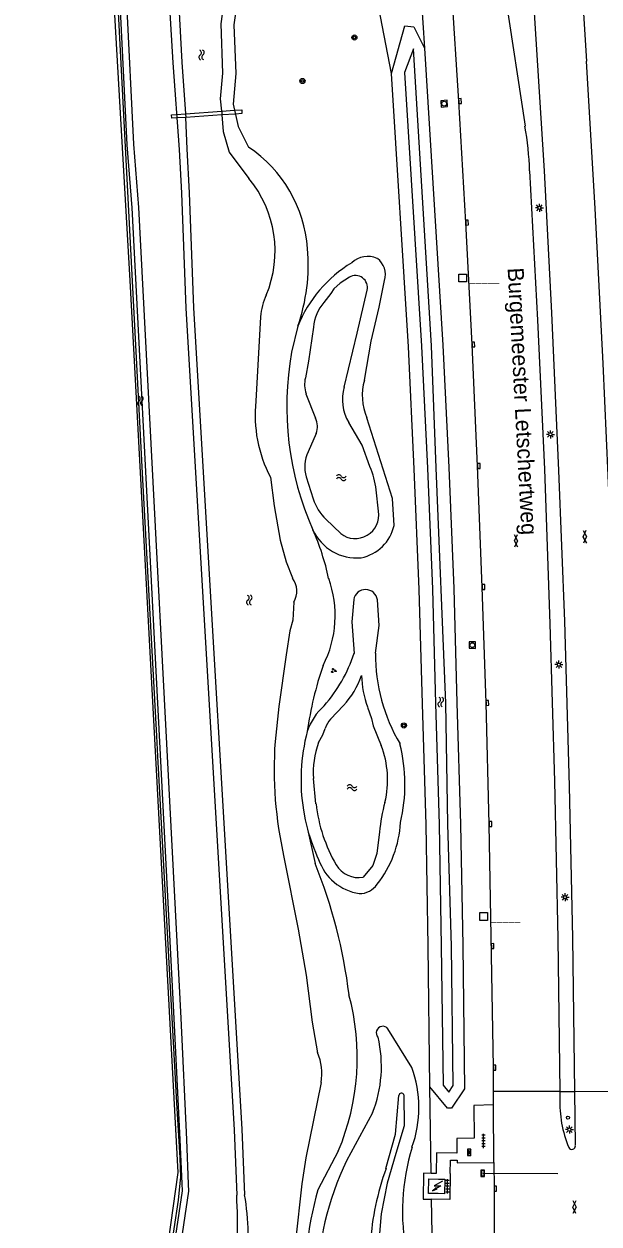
# Model space of a CAD drawing. Extents: x 124000 to 128010, y 398999 to 403000.
# Drawn here: x 126302.8 to 126392.7, y 400427 to 400614.4 of the extents above; entities that cross this region are included whole.
import ezdxf

# ---------------------------------------------------------------- set-up
doc = ezdxf.new("R2010")
doc.units = 0
for name, color, linetype in [('gg-anno-openbare ruimte label', 7, 'Continuous'), ('gg-bbg-lage trafo', 7, 'Continuous'), ('gg-knt-BGT kruinlijn', 7, 'Continuous'), ('gg-knt-bovenkant onderkant talud', 7, 'Continuous'), ('gg-knt-verharding', 7, 'Continuous'), ('gg-knt-verharding nz', 7, 'Continuous'), ('gg-kntw-bovenkant insteek waterloop', 7, 'Continuous'), ('gg-kntw-waterlijn', 7, 'Continuous'), ('gg-kwrk-kunstwerk niveau 01', 7, 'Continuous'), ('gt-grn-groengrens', 7, 'Continuous'), ('gt-grn-weggrens', 7, 'Continuous'), ('gt-knt-lijn portaal', 7, 'Continuous'), ('gt-symb-boom', 7, 'Continuous'), ('gt-symb-gesloten verharding', 7, 'Continuous'), ('gt-symb-groenvak', 7, 'Continuous'), ('gt-symb-hm paal', 7, 'Continuous'), ('gt-symb-kolk', 7, 'Continuous'), ('gt-symb-lichtmast', 7, 'Continuous'), ('gt-symb-rioolschacht', 7, 'Continuous'), ('gt-symb-tegel verharding', 7, 'Continuous'), ('gt-symb-trafo symbool', 7, 'Continuous'), ('gt-symb-verkeersregelinstallatiekast', 7, 'Continuous'), ('gt-symb-verkeersregelinstallatiepaal', 7, 'Continuous'), ('gt-symb-watersymbool', 7, 'Continuous'), ('gt-symb-wegwijzer', 7, 'Continuous'), ('gx-grn-maaiveld', 7, 'Continuous')]:
    doc.layers.add(name, color=color, linetype=linetype)

# ---------------------------------------------------------------- blocks, each defined once
blk = doc.blocks.new('gt0-VIPAAL')
at = {"layer": 'gt-symb-verkeersregelinstallatiepaal'}
blk.add_circle((0, 0), 0.25, dxfattribs=at)
blk = doc.blocks.new('gt0-LMAST')
at = {"layer": 'gt-symb-lichtmast'}
for p, q in [((-0.18, 0.17), (-0.45, 0.44)), ((-0.01, 0.25), (-0.01, 0.62)), ((0.17, 0.17), (0.44, 0.44)), ((-0.26, 0), (-0.63, 0)), ((-0.18, -0.18), (-0.45, -0.45)), ((-0.01, -0.25), (-0.01, -0.63)), ((0.44, -0.45), (0.17, -0.18)), ((0.24, 0), (0.62, 0))]:
    blk.add_line(p, q, dxfattribs=at)
blk.add_circle((-0.01, 0), 0.25, dxfattribs=at)
blk = doc.blocks.new('gt0-GESVH1')
at = {"layer": 'gt-symb-gesloten verharding'}
for p, q in [((-0.99, -0.26), (0.01, 0.24)), ((0.01, -0.26), (-0.99, 0.24)), ((0.01, 0.24), (1.01, -0.26)), ((1.01, 0.24), (0.01, -0.26))]:
    blk.add_line(p, q, dxfattribs=at)
blk = doc.blocks.new('gt0-KOLK')
at = {"layer": 'gt-symb-kolk'}
blk.add_lwpolyline([(0, 0), (0.38, 0), (0.38, 0.4), (-0.38, 0.4), (-0.38, 0), (0, 0)], dxfattribs=at)
blk = doc.blocks.new('gt0-TEG1')
at = {"layer": 'gt-symb-tegel verharding'}
for p, q in [((-1.12, 0), (1.12, 0)), ((-0.9, -0.25), (-0.9, 0.25)), ((-0.45, -0.25), (-0.45, 0.25)), ((0, -0.25), (0, 0.25)), ((0.45, -0.25), (0.45, 0.25)), ((0.9, -0.25), (0.9, 0.25))]:
    blk.add_line(p, q, dxfattribs=at)
blk = doc.blocks.new('gt0-HSP')
at = {"layer": 'gt-symb-trafo symbool'}
for points in [[(0.77, 0.75), (-0.53, 0), (0.47, 0), (-0.83, -0.75)], [(-0.22, -0.24), (-0.83, -0.75), (-0.08, -0.48)]]:
    blk.add_lwpolyline(points, dxfattribs=at)
blk = doc.blocks.new('gt0-WW')
at = {"layer": 'gt-symb-wegwijzer'}
blk.add_lwpolyline([(-0.5, 0.3), (-0.5, -0.29), (0.5, -0.29), (0.5, 0.3), (-0.5, 0.3)], dxfattribs=at)
blk.add_lwpolyline([(-0.42, -0.21), (0.42, -0.21), (0.42, 0.21), (-0.42, 0.21)], close=True, dxfattribs=at)
blk = doc.blocks.new('gt0-VRIKST')
at = {"layer": 'gt-symb-verkeersregelinstallatiekast'}
for p, q in [((-0.5, -0.25), (0.5, 0.25)), ((-0.5, 0.25), (0.5, -0.25))]:
    blk.add_line(p, q, dxfattribs=at)
blk.add_lwpolyline([(0.5, 0.25), (-0.5, 0.25), (-0.5, -0.25), (0.5, -0.25)], close=True, dxfattribs=at)
blk = doc.blocks.new('gt0-BOOM')
at = {"layer": 'gt-symb-boom'}
for radius in [0.4, 0.2]:
    blk.add_circle((0, 0), radius, dxfattribs=at)
blk = doc.blocks.new('gt0-WA')
at = {"layer": 'gt-symb-watersymbool'}
for centre, start, end in [((-0.32, 0.02), 28.0725, 151.9275), ((0.43, 0.42), 208.0725, 331.9275), ((-0.32, -0.43), 28.0725, 151.9275), ((0.43, -0.03), 208.0725, 331.9275)]:
    blk.add_arc(centre, 0.425, start, end, dxfattribs=at)
blk = doc.blocks.new('gt0-RS')
at = {"layer": 'gt-symb-rioolschacht'}
blk.add_lwpolyline([(-0.5, -0.5), (0.5, -0.5), (0.5, 0.5), (-0.5, 0.5)], close=True, dxfattribs=at)
blk.add_circle((0, 0), 0.375, dxfattribs=at)
blk = doc.blocks.new('gt0-HMpaal')
at = {"layer": 'gt-symb-hm paal'}
blk.add_lwpolyline([(-0.6, 0.6), (0.6, 0.6), (0.6, -0.6), (-0.6, -0.6)], close=True, dxfattribs=at)
blk = doc.blocks.new('gt0-GRVAK')
at = {"layer": 'gt-symb-groenvak'}
for p, q in [((-0.11, 0.19), (-0.23, 0.24)), ((-0.18, 0.15), (0.09, 0.15)), ((-0.09, 0.21), (-0.16, 0.32)), ((-0.05, 0.21), (-0.05, 0.39)), ((0, 0.21), (0.06, 0.32)), ((0.01, 0.19), (0.13, 0.24)), ((0.26, -0.05), (0.2, 0.06)), ((0.3, -0.05), (0.3, 0.13)), ((0.35, -0.05), (0.41, 0.06)), ((-0.25, -0.23), (-0.36, -0.18)), ((-0.32, -0.26), (-0.05, -0.26)), ((-0.23, -0.21), (-0.29, -0.1)), ((-0.18, -0.2), (-0.18, -0.02)), ((-0.14, -0.21), (-0.07, -0.1)), ((-0.12, -0.23), (0, -0.18)), ((0.24, -0.07), (0.12, -0.02)), ((0.17, -0.11), (0.44, -0.11)), ((0.37, -0.07), (0.49, -0.02))]:
    blk.add_line(p, q, dxfattribs=at)

msp = doc.modelspace()

# ---------------------------------------------------------------- linework, layer by layer
at = {"layer": 'gg-bbg-lage trafo'}
msp.add_lwpolyline([(126368.53, 400431.7), (126367.53, 400431.75), (126366.02, 400431.74), (126366.07, 400434.04), (126367.58, 400433.97), (126368.57, 400434), (126368.53, 400431.7)], dxfattribs=at)
at = {"layer": 'gg-knt-BGT kruinlijn'}
for points in [[(126362.17, 400447.16), (126362.23, 400442.3), (126360.89, 400438), (126359.55, 400433.37), (126358.61, 400428.59), (126357.44, 400414.49), (126358.2, 400404.59), (126358.57, 400393.11), (126358.5, 400384.17), (126357.54, 400376), (126356.8, 400365.23), (126357.78, 400342.87), (126357.05, 400327.32), (126356.43, 400319.17), (126356.11, 400308.3), (126356.4, 400293.3), (126355.73, 400280.32), (126355.21, 400268.13), (126354.95, 400256.39), (126354.83, 400249.34), (126355.05, 400242.81)], [(126359.37, 400435.65), (126360.84, 400441.01), (126361.4, 400447.04)]]:
    msp.add_lwpolyline(points, dxfattribs=at)
for centre, radius, start, end in [((126361.79, 400447.05), 0.397, 16.3106, 181.5136), ((126399.2, 400421.21), 42.36, 160.0715, 176.2512)]:
    msp.add_arc(centre, radius, start, end, dxfattribs=at)
at = {"layer": 'gg-knt-bovenkant onderkant talud'}
for p, q in [((126363.41, 400451.44), (126359.68, 400457.49)), ((126357.26, 400444.34), (126353.22, 400436.85))]:
    msp.add_line(p, q, dxfattribs=at)
for centre, radius, start, end in [((126358.88, 400456.84), 1.03, 38.8909, 221.9062), ((126339.02, 400451.61), 19.64, 338.2768, 13.4004), ((126346.34, 400445.16), 18.18, 340.1057, 20.1794), ((126396.59, 400428.93), 34.64, 163.1331, 190.9372), ((126394.03, 400416.99), 45.39, 154.0494, 179.6691)]:
    msp.add_arc(centre, radius, start, end, dxfattribs=at)
at = {"layer": 'gg-knt-verharding'}
for p, q in [((126389.92, 400620.85), (126390.72, 400608.61)), ((126377.8, 400620.06), (126381.1, 400598.46)), ((126376.18, 400445.58), (126376.17, 400447.66)), ((126386.54, 400447.7), (126386.55, 400446.65)), ((126388.99, 400439.23), (126388.88, 400447.71)), ((126376.24, 400436.6), (126376.18, 400445.58)), ((126367.23, 400434.89), (126366.45, 400434.9))]:
    msp.add_line(p, q, dxfattribs=at)
for points in [[(126376.17, 400447.66), (126376.15, 400451.41), (126375.51, 400489.46), (126375.01, 400508.38), (126374.42, 400526.47), (126373.69, 400545.38), (126372.82, 400564.35), (126371.85, 400583.39), (126370.75, 400602.37), (126369.66, 400619.52)], [(126388.88, 400447.71), (126388.59, 400471.67), (126388.06, 400495.39), (126387.31, 400521.17), (126386.4, 400544.69), (126385.3, 400569.3), (126384.15, 400591.49), (126382.3, 400620.35)], [(126395.85, 400466.15), (126396.1, 400466.19), (126395.76, 400490.39), (126395.13, 400514.24), (126394.36, 400538.05), (126393.31, 400561.41), (126392.05, 400585.59), (126390.72, 400608.61)], [(126381.82, 400591.48), (126383.04, 400568.18), (126384.12, 400544.9), (126384.99, 400520.71), (126385.73, 400496.18), (126386.22, 400471.6), (126386.54, 400447.7)], [(126376.18, 400445.58), (126373.12, 400445.5), (126373.14, 400440.41), (126370.46, 400440.36), (126370.46, 400438.06)], [(126370.46, 400438.06), (126367.29, 400438.12), (126367.23, 400434.89)], [(126369.42, 400434.86), (126369.46, 400436.96), (126370.47, 400436.94)], [(126370.47, 400436.94), (126370.47, 400436.57), (126376.24, 400436.6)], [(126376.24, 400436.6), (126376.26, 400432.51), (126376.26, 400414.45), (126376.23, 400407.8)], [(126366.45, 400434.9), (126365.22, 400434.92), (126365.17, 400430.89), (126366.51, 400430.86)], [(126369.42, 400434.86), (126369.34, 400430.8), (126366.51, 400430.86)]]:
    msp.add_lwpolyline(points, dxfattribs=at)
for centre, radius, start, end in [((126329.31, 400589.54), 52.55, 2.1184, 9.7818), ((126404.74, 400445.94), 18.2, 177.7433, 202.5385), ((126388.43, 400439.19), 0.554, 284.1894, 3.5294), ((126388.43, 400439.19), 0.554, 205.016, 284.1759)]:
    msp.add_arc(centre, radius, start, end, dxfattribs=at)
at = {"layer": 'gg-knt-verharding nz'}
msp.add_line((126386.54, 400447.7), (126388.88, 400447.71), dxfattribs=at)
at = {"layer": 'gg-kntw-bovenkant insteek waterloop'}
for p, q in [((126345.59, 400567.21), (126344.6, 400563.14)), ((126347.11, 400488.67), (126348.28, 400483.28)), ((126351.92, 400438.39), (126348.7, 400432.33))]:
    msp.add_line(p, q, dxfattribs=at)
for points in [[(126328.52, 400433.19), (126328.27, 400440.2), (126327.34, 400459.13), (126320.74, 400585.78), (126319.98, 400595.63), (126317.78, 400639.86), (126317.72, 400645.79), (126318.62, 400648.47), (126317.84, 400649.34)], [(126326.28, 400620.15), (126331.3, 400623.85), (126335.77, 400619.23), (126336.07, 400617.5), (126335.61, 400614.31), (126335.89, 400606.7), (126335.48, 400601.92), (126336.27, 400598.4), (126337.91, 400595.18)], [(126325.56, 400617.06), (126326.05, 400608.35), (126327.04, 400594.83), (126327.41, 400588.01), (126328.09, 400570.05), (126335.63, 400441.72), (126336.04, 400431.52)], [(126360.23, 400606.7), (126362.31, 400614.12), (126363.72, 400613.97), (126365.39, 400610.65)], [(126365.39, 400610.65), (126368.26, 400564.27), (126369.19, 400545.17), (126369.98, 400526.27), (126370.46, 400508.38), (126371.03, 400489.46), (126371.36, 400470.44), (126371.65, 400448.08), (126369.6, 400445.1), (126369, 400445.09), (126366.24, 400448.42)], [(126366.24, 400448.42), (126365.96, 400470.36), (126365.63, 400489.33), (126365.06, 400508.22), (126364.58, 400526.1), (126363.8, 400544.92), (126362.87, 400563.97), (126360.23, 400606.7)], [(126356, 400558.79), (126357.08, 400564.89), (126358.3, 400570.2), (126359.13, 400574.36)], [(126360.64, 400536.07), (126360.41, 400540.3), (126356.4, 400552.93)], [(126354.33, 400524.54), (126354.01, 400521.05), (126354.39, 400516.12)], [(126357.73, 400516.14), (126358.33, 400520.46), (126358.04, 400524.49)], [(126346.47, 400491.62), (126346.75, 400490.14), (126347.11, 400488.67)], [(126327.01, 400421.58), (126328.56, 400432.11), (126328.52, 400433.19)]]:
    msp.add_lwpolyline(points, dxfattribs=at)
for centre, radius, start, end in [((126326.24, 400577.82), 20.92, 4.2254, 56.0955), ((126318.23, 400576.8), 28.99, 340.6783, 5.0531), ((126356.54, 400574.41), 3.71, 66.6, 132.9964), ((126356.1, 400575.29), 3.17, 342.9626, 52.6569), ((126364.71, 400559.49), 20.62, 121.2397, 158.0087), ((126391.61, 400554.72), 47.75, 169.8479, 203.8524), ((126364.41, 400556.41), 8.74, 164.2164, 203.4753), ((126354.78, 400538.54), 7.52, 204.5272, 275.5309), ((126313.86, 400520.09), 37.36, 11.9441, 24.2181), ((126354.12, 400537.6), 6.7, 281.9225, 346.8151), ((126334.4, 400522.02), 17.03, 332.831, 19.8922), ((126356.18, 400524.21), 1.88, 8.2698, 170.1259), ((126332.19, 400523.37), 23.34, 318.6446, 341.914), ((126385.05, 400515.93), 27.32, 179.5522, 210.7219), ((126400.29, 400496.59), 53.72, 160.8136, 172.1606), ((126356.07, 400500.88), 9.5, 131.9477, 161.3317), ((126375.58, 400496.37), 29.49, 165.1758, 189.2751), ((126336.24, 400495.65), 26.09, 346.826, 14.0148), ((126344.5, 400490.69), 17.18, 321.7366, 356.6874), ((126375.5, 400496.34), 29.41, 195.1199, 204.9666), ((126274.14, 400453.12), 80.04, 6.9362, 22.1329), ((126356.42, 400486.5), 8, 198.7588, 261.1773), ((126355.28, 400481.83), 3.23, 268.3485, 326.7473), ((126317.26, 400453.02), 37.62, 337.1114, 15.0535), ((126252.09, 400426.95), 84.07, 353.3001, 3.1139), ((126412.26, 400415.24), 65.82, 164.953, 181.2873)]:
    msp.add_arc(centre, radius, start, end, dxfattribs=at)
at = {"layer": 'gg-kntw-waterlijn'}
for p, q in [((126328.06, 400600.39), (126328.09, 400599.84)), ((126333.7, 400600.8), (126333.74, 400600.22)), ((126339.78, 400568.7), (126339.04, 400555.49)), ((126346.87, 400556.64), (126348.33, 400552.87)), ((126348.47, 400550.46), (126347.2, 400547.6)), ((126346.88, 400543.68), (126347.97, 400540.25)), ((126358.2, 400538.31), (126357.82, 400541.68)), ((126349.99, 400537.07), (126352.29, 400534.84)), ((126350.72, 400505.84), (126352.75, 400507.99)), ((126348.43, 400492.6), (126348.03, 400496.56))]:
    msp.add_line(p, q, dxfattribs=at)
for points in [[(126323.72, 400500.05), (126323.55, 400503.21), (126321.37, 400543.28), (126316.23, 400642.26), (126316.09, 400648.41), (126316.18, 400649.39)], [(126327.51, 400433.34), (126327.22, 400440.15), (126326.29, 400459.07), (126319.69, 400585.72), (126318.93, 400595.57), (126316.73, 400639.83), (126316.67, 400645.96), (126316.82, 400648.62)], [(126332.23, 400619.98), (126330.33, 400621.05), (126328.77, 400619.77), (126327.42, 400618.2), (126326.98, 400617.14), (126327.47, 400608.44), (126328.06, 400600.39)], [(126333.7, 400600.8), (126333.52, 400602.72), (126333.86, 400606.75), (126333.59, 400614.42), (126334.03, 400617.47), (126333.89, 400618.27), (126333.06, 400619.12)], [(126363.65, 400610.54), (126362.27, 400606.82), (126364.91, 400564.08), (126365.84, 400545.02), (126366.63, 400526.17), (126367.11, 400508.28), (126367.68, 400489.38), (126368.01, 400470.39), (126368.29, 400448.69), (126369.19, 400447.6), (126369.89, 400448.61), (126369.61, 400470.41), (126369.04, 400489.42), (126368.71, 400508.33), (126367.2, 400545.09), (126366.51, 400564.17), (126363.65, 400610.54)], [(126333.74, 400600.22), (126333.94, 400597.65), (126334.88, 400594.41), (126337.96, 400590.29)], [(126337.29, 400431.57), (126336.88, 400441.78), (126329.34, 400570.11), (126328.66, 400588.06), (126328.29, 400594.91), (126328.09, 400599.84)], [(126353.65, 400574.87), (126352.21, 400573.96), (126351.24, 400573.07), (126350.76, 400572.32), (126349.65, 400570.92)], [(126352.85, 400557.72), (126354.89, 400566.15), (126356.44, 400572.84)], [(126348.04, 400567.08), (126347.24, 400561.75), (126346.77, 400559.14)], [(126356.87, 400545.29), (126355.67, 400548.64), (126353.55, 400552.16)], [(126341.32, 400543.66), (126341.88, 400539.18), (126342.85, 400533.82), (126343.77, 400530.43), (126344.77, 400527.89)], [(126344.96, 400524.12), (126344.81, 400521.32), (126344.37, 400519.62), (126343.78, 400515.87), (126342.64, 400507.81), (126342.05, 400502.34)], [(126356.47, 400507.74), (126357.12, 400505.92), (126357.37, 400504.82), (126358.62, 400501.75)], [(126348.83, 400502.19), (126349.51, 400503.38), (126349.88, 400504.4)], [(126358.36, 400488.22), (126357.92, 400484.86), (126357.3, 400482.98), (126355.82, 400481.15)], [(126343.43, 400484.29), (126345.67, 400473.04), (126346.9, 400465.88), (126347.86, 400458.52), (126348.68, 400453.75)], [(126349.23, 400449.09), (126346.87, 400437.33), (126346.22, 400433.29), (126345.24, 400424.31)], [(126304.83, 400272.57), (126304.42, 400272.47), (126303.96, 400272.82), (126307.32, 400298.58), (126311.86, 400326.79), (126313.71, 400339.98), (126317.15, 400364.5), (126324.25, 400412.79), (126326.92, 400430.69), (126327.2, 400433.39)], [(126326.02, 400421.72), (126327.56, 400432.17), (126327.51, 400433.34)]]:
    msp.add_lwpolyline(points, dxfattribs=at)
for centre, radius, start, end in [((126324.29, 400578.96), 17.75, 337.1829, 39.6444), ((126354.6, 400573.25), 1.88, 347.3674, 120.4825), ((126349, 400568.13), 9.24, 154.6846, 176.4956), ((126354.98, 400566.42), 6.98, 139.7864, 174.5423), ((126351.44, 400558.08), 4.79, 167.1443, 197.4772), ((126359.46, 400555.73), 6.9, 163.1721, 211.1135), ((126359.43, 400553.28), 20.51, 173.8137, 207.9972), ((126345.63, 400551.5), 3.03, 339.9669, 26.8804), ((126352.4, 400545.2), 5.72, 155.2093, 195.3965), ((126346.62, 400540.67), 11.24, 5.1459, 24.2522), ((126355.61, 400542.86), 8.07, 198.8636, 225.8501), ((126354.57, 400537.73), 3.68, 231.7451, 9.1012), ((126341.96, 400525.86), 3.47, 329.9188, 35.765), ((126342.95, 400517.02), 13.32, 317.3507, 340.8197), ((126371.85, 400513.22), 16.32, 182.0354, 199.6159), ((126353.69, 400503.12), 4.02, 137.6063, 161.5044), ((126403.63, 400498), 61.74, 175.968, 192.8313), ((126362.9, 400497.3), 14.9, 160.8707, 182.8605), ((126344.61, 400496.37), 15.01, 346.4339, 20.9994), ((126373.04, 400495.46), 24.77, 186.6361, 209.9442), ((126384.11, 400485.94), 25.85, 164.4984, 174.9485), ((126355.1, 400485.18), 4.09, 210.6399, 280.2123), ((126341.42, 400450.53), 7.94, 349.5507, 23.9517), ((126294.24, 400424.44), 43.63, 353.7171, 9.4013)]:
    msp.add_arc(centre, radius, start, end, dxfattribs=at)
at = {"layer": 'gg-kwrk-kunstwerk niveau 01'}
for p, q in [((126326.64, 400600.29), (126328.06, 400600.39)), ((126328.06, 400600.39), (126333.7, 400600.8)), ((126333.74, 400600.22), (126328.09, 400599.84)), ((126333.7, 400600.8), (126335.7, 400600.95)), ((126335.83, 400600.36), (126333.74, 400600.22)), ((126328.09, 400599.84), (126326.68, 400599.75))]:
    msp.add_line(p, q, dxfattribs=at)
for points in [[(126326.68, 400599.75), (126325.9, 400599.7), (126325.85, 400600.23), (126326.64, 400600.29)], [(126335.7, 400600.95), (126336.82, 400601.03), (126336.85, 400600.43), (126335.83, 400600.36)]]:
    msp.add_lwpolyline(points, dxfattribs=at)
at = {"layer": 'gt-grn-groengrens'}
for p, q in [((126364.14, 400629.68), (126365.39, 400610.65)), ((126360.23, 400606.7), (126357.87, 400618.86)), ((126366.45, 400434.9), (126366.24, 400448.42)), ((126366.65, 400421.82), (126366.51, 400430.86))]:
    msp.add_line(p, q, dxfattribs=at)
at = {"layer": 'gt-grn-weggrens'}
for p, q in [((126386.54, 400447.7), (126376.17, 400447.66)), ((126388.88, 400447.71), (126397.03, 400447.74))]:
    msp.add_line(p, q, dxfattribs=at)
at = {"layer": 'gt-knt-lijn portaal'}
msp.add_line((126374.52, 400434.93), (126386.22, 400434.89), dxfattribs=at)
at = {"layer": 'gx-grn-maaiveld'}
for points in [[(126315.09, 400648.38), (126319.33, 400574.36), (126326.85, 400435.02), (126316.57, 400361.85), (126304.87, 400285.67), (126302.8, 400272.14)], [(126327.18, 400437.35), (126326.7, 400445.89), (126323.72, 400500.05)], [(126327.2, 400433.39), (126327.29, 400434.3), (126327.18, 400437.35)]]:
    msp.add_lwpolyline(points, dxfattribs=at)

# ---------------------------------------------------------------- block references
at = {"layer": 'gt-symb-boom'}
for p in [(126354.43, 400612.31), (126346.32, 400605.52), (126362.17, 400504.86)]:
    msp.add_blockref('gt0-BOOM', p, dxfattribs=at)
at = {"layer": 'gt-symb-gesloten verharding'}
for p, rotation in [((126379.68, 400533.68), 92.17836882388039), ((126390.46, 400534.35), -87.82163117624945), ((126388.81, 400429.63), 89.71352348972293)]:
    msp.add_blockref('gt0-GESVH1', p, dxfattribs=dict(at, rotation=rotation))
at = {"layer": 'gt-symb-groenvak'}
msp.add_blockref('gt0-GRVAK', (126351.18, 400513.43), dxfattribs=at)
at = {"layer": 'gt-symb-hm paal'}
for p in [(126371.35, 400574.77), (126374.64, 400475.02)]:
    msp.add_blockref('gt0-HMpaal', p, dxfattribs=at)
at = {"layer": 'gt-symb-kolk'}
for p, rotation in [((126370.75, 400602.37), -86.67392639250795), ((126371.85, 400583.39), -87.13473427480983), ((126372.82, 400564.35), -87.36361809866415), ((126373.69, 400545.38), -87.82163117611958), ((126374.42, 400526.47), -88.10803458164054), ((126375.01, 400508.38), -88.5106452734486), ((126375.51, 400489.46), -89.02606556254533), ((126375.84, 400470.39), -89.08334574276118), ((126376.15, 400451.41), -89.65622944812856), ((126376.26, 400432.51), -90.00000000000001)]:
    msp.add_blockref('gt0-KOLK', p, dxfattribs=dict(at, rotation=rotation))
at = {"layer": 'gt-symb-lichtmast'}
for p in [(126383.36, 400585.71), (126385.08, 400550.32), (126386.4, 400514.36), (126387.36, 400478.04), (126388.04, 400441.74)]:
    msp.add_blockref('gt0-LMAST', p, dxfattribs=at)
at = {"layer": 'gt-symb-rioolschacht'}
for p, rotation in [((126368.46, 400601.98), 4.130538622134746), ((126372.87, 400517.4), 89.25519682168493)]:
    msp.add_blockref('gt0-RS', p, dxfattribs=dict(at, rotation=rotation))
at = {"layer": 'gt-symb-tegel verharding', "rotation": 90}
for p in [(126374.6, 400439.97), (126368.97, 400432.88)]:
    msp.add_blockref('gt0-TEG1', p, dxfattribs=at)
at = {"layer": 'gt-symb-trafo symbool'}
msp.add_blockref('gt0-HSP', (126367.45, 400432.94), dxfattribs=at)
at = {"layer": 'gt-symb-verkeersregelinstallatiekast', "rotation": -89.91930177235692}
msp.add_blockref('gt0-VRIKST', (126372.36, 400438.19), dxfattribs=at)
at = {"layer": 'gt-symb-verkeersregelinstallatiepaal', "rotation": 89.7417672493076}
msp.add_blockref('gt0-VIPAAL', (126387.81, 400443.6), dxfattribs=at)
at = {"layer": 'gt-symb-watersymbool'}
for p, rotation in [((126330.55, 400609.64), -85.75513794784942), ((126321, 400555.59), -87.02032621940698), ((126338.01, 400524.5), -86.6167123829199), ((126367.93, 400508.56), -88.51064527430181)]:
    msp.add_blockref('gt0-WA', p, dxfattribs=dict(at, rotation=rotation))
for p in [(126352.32, 400543.58), (126354.01, 400495.16)]:
    msp.add_blockref('gt0-WA', p, dxfattribs=at)
at = {"layer": 'gt-symb-wegwijzer', "rotation": 89.74176724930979}
msp.add_blockref('gt0-WW', (126374.5, 400434.92), dxfattribs=at)

# ---------------------------------------------------------------- texts
at = {"layer": 'gg-anno-openbare ruimte label'}
msp.add_text('Burgemeester Letschertweg', height=2.5, rotation=273, dxfattribs=at).set_placement((126378.38, 400576.3))
at = {"layer": 'gt-symb-hm paal'}
for p in [(126372.43, 400574.16), (126375.72, 400474.42)]:
    msp.add_text('_____', height=1.25, dxfattribs=at).set_placement(p)

doc.saveas('drawing.dxf')
